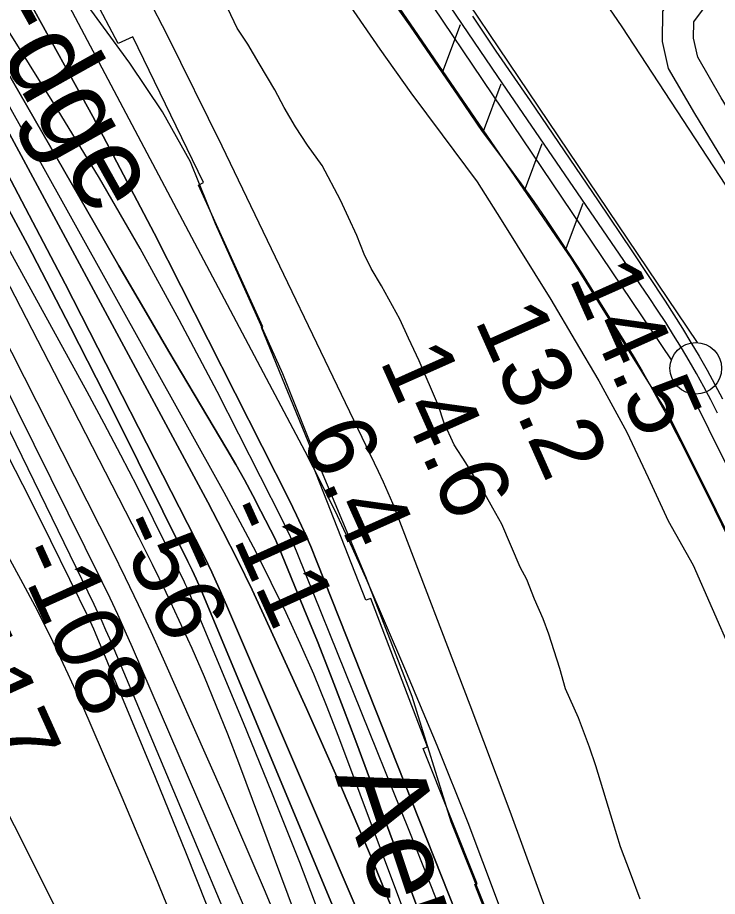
# Model space of a CAD drawing. Extents: x 3598634 to 3636690, y 517270 to 542944.
# Drawn here: x 3632359 to 3633038, y 529853 to 530705 of the extents above; entities that cross this region are included whole.
import ezdxf

# ---------------------------------------------------------------- set-up
doc = ezdxf.new("R2010")
doc.units = 0
for name, color, linetype in [('V-FLOD-BASE', 7, 'Continuous'), ('V-LEVE-TOET', 7, 'Continuous'), ('V-RIVR-EDGE', 7, 'Continuous'), ('V-RIVR-IDEN', 7, 'Continuous'), ('V-RIVR-RANG', 7, 'Continuous'), ('V-ROAD-CNTR', 7, 'Continuous'), ('V-RRAP-FSHR', 7, 'Continuous'), ('V-RRAP-RVMT', 7, 'Continuous'), ('V-SITE-VEGE', 7, 'Continuous'), ('V-SURV-LINE', 7, 'Continuous'), ('V-TOPO-DPTH', 7, 'Continuous'), ('V-TOPO-MAJR', 7, 'Continuous'), ('V-TOPO-MINR', 7, 'Continuous'), ('V-TOPO-WATR', 7, 'Continuous')]:
    doc.layers.add(name, color=color, linetype=linetype)

msp = doc.modelspace()

# ---------------------------------------------------------------- linework, layer by layer
at = {"layer": 'V-FLOD-BASE'}
msp.add_lwpolyline([(3633037.77, 530321.45), (3633031.11, 530334.28), (3633024.27, 530347.02), (3633017.26, 530359.66), (3633010.07, 530372.21), (3633002.7, 530384.65), (3632995.16, 530396.99), (3632987.46, 530409.22), (3632979.58, 530421.34), (3632971.53, 530433.35), (3632824.75, 530647.72), (3632686.55, 530851.57)], dxfattribs=at)
at = {"layer": 'V-LEVE-TOET'}
for points in [[(3632616.5, 531204.46), (3632687.21, 531083.65), (3632815.04, 530885.93), (3632945, 530696.03), (3633098.66, 530460.94), (3633162.16, 530348.48), (3633259.81, 530177.14), (3633278.32, 530140.46)], [(3632716.02, 530730.52), (3632739.72, 530696.68), (3632763.21, 530662.7), (3632786.51, 530628.59), (3632809.61, 530594.34), (3632822.38, 530577.58), (3632834.97, 530560.69), (3632847.37, 530543.65), (3632859.57, 530526.47), (3632871.58, 530509.15), (3632883.39, 530491.7), (3632895.01, 530474.12), (3632906.43, 530456.41), (3632917.64, 530438.57), (3632928.66, 530420.61), (3632937.9, 530406.13), (3632946.97, 530391.53), (3632955.87, 530376.83), (3632964.6, 530362.03), (3632973.15, 530347.13), (3632981.53, 530332.13), (3632989.73, 530317.03), (3632997.76, 530301.84), (3633005.6, 530286.55), (3633013.27, 530271.18), (3633020.76, 530255.71), (3633034.66, 530228.06), (3633048.39, 530200.32)]]:
    msp.add_lwpolyline(points, dxfattribs=at)
at = {"layer": 'V-RIVR-EDGE'}
msp.add_lwpolyline([(3633114.82, 528960.67), (3633105.72, 528999.29), (3633061.29, 529118.27), (3633043.06, 529182.04), (3633012.65, 529270.96), (3632990.76, 529339.03), (3632974.37, 529400.95), (3632946.95, 529466.58), (3632914.7, 529556.73), (3632884.31, 529655.46), (3632845.35, 529759.1), (3632809.43, 529850.49), (3632779.59, 529925.31), (3632741.9, 530046.73), (3632696.85, 530162.64), (3632652.38, 530269.37), (3632616.45, 530359.53), (3632551.25, 530504.91), (3632526.89, 530565.01), (3632500.05, 530613.49), (3632468.3, 530660.74), (3632424.34, 530720.9)], dxfattribs=at)
at = {"layer": 'V-ROAD-CNTR'}
for points in [[(3634036.43, 531498.45), (3633970.8, 531423.91), (3633643.81, 531059.7), (3633327.07, 530703.24), (3633177.6, 530526.83), (3633143.19, 530491.17), (3633123.38, 530475.44), (3633099.59, 530493.87), (3633059.96, 530539.06), (3633015.57, 530611.82), (3632990.28, 530655.38), (3632984.25, 530681.8), (3632984.77, 530711.14), (3633004.45, 530737.01), (3633044.72, 530786.03), (3633210.36, 530968.33), (3633421.2, 531201.88), (3633706.73, 531527.31), (3633846.38, 531683.71), (3633885.97, 531728.4)], [(3634013.91, 531518.28), (3633948.38, 531443.84), (3633621.44, 531079.68), (3633304.41, 530722.91), (3633155.34, 530546.96), (3633122.98, 530513.43), (3633123.15, 530513.57), (3633120.24, 530515.82), (3633084.23, 530556.89), (3633041.35, 530627.17), (3633018.52, 530666.51), (3633014.31, 530684.92), (3633014.59, 530700.79), (3633027.98, 530718.4), (3633067.43, 530766.41), (3633232.6, 530948.19), (3633443.61, 531181.94), (3633729.19, 531507.43), (3633868.8, 531663.77), (3633908.42, 531708.51)], [(3632800.24, 530706.14), (3632822.92, 530672.15), (3632856.17, 530624.01), (3632889.2, 530575.7), (3632922, 530527.25), (3632954.59, 530478.65), (3632986.95, 530429.9), (3632995.42, 530416.72), (3633003.72, 530403.43), (3633011.82, 530390.02), (3633019.75, 530376.51), (3633027.49, 530362.88), (3633035.04, 530349.15), (3633042.39, 530335.32)]]:
    msp.add_lwpolyline(points, dxfattribs=at)
at = {"layer": 'V-RRAP-FSHR'}
for p, q in [((3632771.46, 530652.47), (3632788.6, 530698.19)), ((3632811.07, 530594.75), (3632828.2, 530640.47)), ((3632850.67, 530537.03), (3632867.81, 530582.75)), ((3632890.28, 530479.31), (3632907.41, 530525.03))]:
    msp.add_line(p, q, dxfattribs=at)
for points in [[(3631867.72, 531998.63), (3632023.63, 531763.56), (3632220.63, 531474.18), (3632508.48, 531035.87), (3632747.48, 530687.42), (3632896.25, 530470.6), (3632990.28, 530319.86), (3633082.43, 530134.21), (3633181.56, 529920.92), (3633253.56, 529767.72), (3633340.06, 529551.58), (3633475.26, 529188.39), (3633573.44, 528920.75), (3633715.31, 528539.04), (3633828.87, 528244.06), (3633959.27, 527921.56), (3634079.19, 527643.87)], [(3632699.5, 530757.37), (3632747.48, 530687.42), (3632896.25, 530470.6), (3632899.27, 530465.77)]]:
    msp.add_lwpolyline(points, dxfattribs=at)
at = {"layer": 'V-RRAP-RVMT'}
for p, q in [((3632457.01, 530679.69), (3632386.5, 530813.57)), ((3632471.05, 530686.34), (3632457.01, 530679.69)), ((3632539.56, 530545.11), (3632471.05, 530686.34)), ((3632534.66, 530542.52), (3632539.56, 530545.11)), ((3632597, 530405.1), (3632534.66, 530542.52)), ((3632595.88, 530404.55), (3632597, 530405.1)), ((3632649.62, 530272.66), (3632595.88, 530404.55)), ((3632645.54, 530270.79), (3632649.62, 530272.66)), ((3632697.06, 530140.02), (3632645.54, 530270.79)), ((3632701.75, 530141.81), (3632697.06, 530140.02)), ((3632756.75, 529998), (3632701.75, 530141.81)), ((3632752.44, 529996.31), (3632756.75, 529998)), ((3632804.73, 529865.17), (3632752.44, 529996.31)), ((3632802.48, 529864.27), (3632804.73, 529865.17)), ((3632854.83, 529731.91), (3632802.48, 529864.27))]:
    msp.add_line(p, q, dxfattribs=at)
at = {"layer": 'V-SITE-VEGE'}
for p, q in [((3632678.85, 530720.23), (3632710.5, 530674.08)), ((3632572.25, 530694.53), (3632563.15, 530713.64)), ((3632582.47, 530678.94), (3632572.25, 530694.53)), ((3632593.43, 530660.29), (3632582.47, 530678.94)), ((3632710.5, 530674.08), (3632740.64, 530631.92)), ((3632608.61, 530634.88), (3632593.43, 530660.29)), ((3632617.93, 530617.8), (3632608.61, 530634.88)), ((3632740.64, 530631.92), (3632770.73, 530591.18)), ((3632628.9, 530598.87), (3632617.93, 530617.8)), ((3632640.25, 530581.16), (3632628.9, 530598.87)), ((3632770.73, 530591.18), (3632804.8, 530545.49)), ((3632654.47, 530561.38), (3632640.25, 530581.16)), ((3632672.41, 530527.99), (3632654.47, 530561.38)), ((3632804.8, 530545.49), (3632827.94, 530508.8)), ((3632680.24, 530511.13), (3632672.41, 530527.99)), ((3632688.09, 530493.74), (3632680.24, 530511.13)), ((3632827.94, 530508.8), (3632876.33, 530431.44)), ((3632695.29, 530475.38), (3632688.09, 530493.74)), ((3632702.09, 530461.72), (3632695.29, 530475.38)), ((3632712.08, 530444.79), (3632702.09, 530461.72)), ((3632729.71, 530412.6), (3632712.08, 530444.79)), ((3632876.33, 530431.44), (3632899.76, 530391.32)), ((3632738.26, 530394.14), (3632729.71, 530412.6)), ((3632748.51, 530372.11), (3632738.26, 530394.14)), ((3632899.76, 530391.32), (3632922.75, 530352.81)), ((3632767.26, 530328.4), (3632748.51, 530372.11)), ((3632922.75, 530352.81), (3632949.86, 530302.91)), ((3632772.51, 530312.54), (3632767.26, 530328.4)), ((3632782.35, 530290.77), (3632772.51, 530312.54)), ((3632949.86, 530302.91), (3632970.37, 530259.09)), ((3632793.7, 530273.06), (3632782.35, 530290.77)), ((3632803.51, 530257.32), (3632793.7, 530273.06)), ((3632812.08, 530243.31), (3632803.51, 530257.32)), ((3632970.37, 530259.09), (3632990.02, 530216.86)), ((3632819.83, 530229.27), (3632812.08, 530243.31)), ((3632828.57, 530213.78), (3632819.83, 530229.27)), ((3632990.02, 530216.86), (3633013.93, 530173.94)), ((3632846.6, 530171.92), (3632828.57, 530213.78)), ((3632852.81, 530160.13), (3632846.6, 530171.92)), ((3633013.93, 530173.94), (3633051.01, 530090.03)), ((3632860.3, 530141.11), (3632852.81, 530160.13)), ((3632868.73, 530121.85), (3632860.3, 530141.11)), ((3632874.09, 530107.21), (3632868.73, 530121.85)), ((3632879.35, 530090.96), (3632874.09, 530107.21)), ((3632884.77, 530073.9), (3632879.35, 530090.96)), ((3632890.39, 530054.16), (3632884.77, 530073.9)), ((3632902.95, 530026.14), (3632890.39, 530054.16)), ((3632913.64, 529997.67), (3632902.95, 530026.14)), ((3632919.62, 529979.42), (3632913.64, 529997.67)), ((3632936.52, 529924.23), (3632919.62, 529979.42)), ((3632943.71, 529901.04), (3632936.52, 529924.23)), ((3632953.52, 529875.37), (3632943.71, 529901.04)), ((3632962.64, 529850.21), (3632953.52, 529875.37))]:
    msp.add_line(p, q, dxfattribs=at)
at = {"layer": 'V-SURV-LINE'}
for points in [[(3632604.35, 531004.13), (3633017.91, 530389.8)], [(3632993.02, 530373.05), (3632579.45, 530987.39)], [(3633249.72, 529860.29), (3633012.05, 530340.28)]]:
    msp.add_lwpolyline(points, dxfattribs=at)
msp.add_circle((3633016.62, 530364.85), 25, dxfattribs=at)
at = {"layer": 'V-TOPO-DPTH'}
for points in [[(3632029.99, 531089.34), (3632281.75, 530643.93), (3632325.79, 530564.57), (3632368.99, 530484.76), (3632410.92, 530404.27), (3632452.01, 530323.35), (3632524.6, 530177.55), (3632528.68, 530169.15), (3632532.65, 530160.69), (3632536.44, 530152.15), (3632540.11, 530143.56), (3632790.11, 529542.32), (3632807.17, 529500.35), (3632823.77, 529458.21), (3632839.7, 529415.81), (3632855.17, 529373.23), (3632856.78, 529368.69), (3632870.85, 529328.17), (3632884.59, 529287.53), (3632897.82, 529246.72), (3632910.71, 529205.8)], [(3632910.71, 529205.8), (3632897.82, 529246.72), (3632884.59, 529287.53), (3632870.85, 529328.17), (3632856.78, 529368.69), (3632855.17, 529373.23), (3632839.7, 529415.81), (3632823.77, 529458.21), (3632807.17, 529500.35), (3632790.11, 529542.32), (3632540.11, 530143.56), (3632536.44, 530152.15), (3632532.65, 530160.69), (3632528.68, 530169.15), (3632524.6, 530177.55), (3632452.01, 530323.35), (3632410.92, 530404.27), (3632368.99, 530484.76), (3632325.79, 530564.57), (3632281.75, 530643.93), (3632029.99, 531089.34)], [(3632927.37, 529352.91), (3632687.1, 530003.24), (3632674.97, 530035.55), (3632662.62, 530067.78), (3632649.93, 530099.87), (3632637.01, 530131.88), (3632612.38, 530191.99), (3632610.77, 530195.72), (3632609, 530199.38), (3632595.31, 530226.31), (3632587.4, 530241.51), (3632579.29, 530256.6), (3632570.89, 530271.53), (3632562.3, 530286.35), (3632530.65, 530339.7), (3632506.17, 530381.16), (3632481.81, 530422.7), (3632457.62, 530464.33), (3632433.54, 530506.03), (3632175.09, 530955.78)], [(3632175.09, 530955.78), (3632433.54, 530506.03), (3632457.62, 530464.33), (3632481.81, 530422.7), (3632506.17, 530381.16), (3632530.65, 530339.7), (3632562.3, 530286.35), (3632570.89, 530271.53), (3632579.29, 530256.6), (3632587.4, 530241.51), (3632595.31, 530226.31), (3632609, 530199.38), (3632610.77, 530195.72), (3632612.38, 530191.99), (3632637.01, 530131.88), (3632649.93, 530099.87), (3632662.62, 530067.78), (3632674.97, 530035.55), (3632687.1, 530003.24), (3632927.37, 529352.91)], [(3633238.34, 528691.56), (3633052.91, 529295.13), (3633045.77, 529318.12), (3633038.54, 529341.08), (3633031.17, 529364), (3633023.72, 529386.89), (3632946.06, 529622.95), (3632910.84, 529727.43), (3632874.61, 529831.56), (3632836.87, 529935.16), (3632798.13, 530038.39), (3632727.29, 530223.07), (3632723.08, 530233.64), (3632718.71, 530244.14), (3632714.08, 530254.52), (3632709.27, 530264.83), (3632557.66, 530580.14), (3632504.28, 530688.05), (3632449.32, 530795.13)], [(3632223.25, 530785.16), (3632285.67, 530673.23), (3632346.22, 530560.27), (3632405.51, 530446.62), (3632532.03, 530199.06), (3632539.9, 530183.26), (3632547.55, 530167.36), (3632554.88, 530151.31), (3632561.99, 530135.16), (3632777.65, 529631.38), (3632800.87, 529576.02), (3632823.55, 529520.44), (3632845.42, 529464.54), (3632866.75, 529408.42), (3632904.99, 529305.54), (3632906.76, 529300.69), (3632908.48, 529295.82), (3632910.14, 529290.94), (3632911.76, 529286.04), (3632940.09, 529198.21)], [(3632940.09, 529198.21), (3632911.76, 529286.04), (3632910.14, 529290.94), (3632908.48, 529295.82), (3632906.76, 529300.69), (3632904.99, 529305.54), (3632866.75, 529408.42), (3632845.42, 529464.54), (3632823.55, 529520.44), (3632800.87, 529576.02), (3632777.65, 529631.38), (3632561.99, 530135.16), (3632554.88, 530151.31), (3632547.55, 530167.36), (3632539.9, 530183.26), (3632532.03, 530199.06), (3632405.51, 530446.62), (3632346.22, 530560.27), (3632285.67, 530673.23), (3632223.25, 530785.16)], [(3633031.07, 529178.9), (3633018.96, 529214.58), (3633006.89, 529250.27), (3633004.79, 529256.49), (3632993.73, 529289.06), (3632982.59, 529321.61), (3632971.33, 529354.12), (3632960, 529386.6), (3632948.41, 529418.98), (3632936.56, 529451.28), (3632924.34, 529483.43), (3632911.85, 529515.48), (3632649.82, 530176.74), (3632643.47, 530192.14), (3632636.85, 530207.42), (3632629.81, 530222.51), (3632622.49, 530237.47), (3632491.72, 530495.92), (3632432.33, 530608.92), (3632370.65, 530720.62)], [(3632370.65, 530720.62), (3632432.33, 530608.92), (3632491.72, 530495.92), (3632622.49, 530237.47), (3632629.81, 530222.51), (3632636.85, 530207.42), (3632643.47, 530192.14), (3632649.82, 530176.74), (3632911.85, 529515.48), (3632924.34, 529483.43), (3632936.56, 529451.28), (3632948.41, 529418.98), (3632960, 529386.6), (3632971.33, 529354.12), (3632982.59, 529321.61), (3632993.73, 529289.06), (3633004.79, 529256.49), (3633006.89, 529250.27), (3633018.96, 529214.58), (3633031.07, 529178.9)], [(3632288.13, 530709.93), (3632543.7, 530234.98), (3632558.45, 530206.91), (3632572.82, 530178.66), (3632586.64, 530150.13), (3632600.08, 530121.42), (3632639.44, 530035.17), (3632671.5, 529962.87), (3632702.53, 529890.14), (3632732.01, 529816.77), (3632760.45, 529742.97), (3632915.42, 529327.74), (3632920.2, 529314.66), (3632924.87, 529301.53), (3632929.36, 529288.34), (3632933.74, 529275.11), (3633045.19, 528930.3)], [(3633045.19, 528930.3), (3632933.74, 529275.11), (3632929.36, 529288.34), (3632924.87, 529301.53), (3632920.2, 529314.66), (3632915.42, 529327.74), (3632760.45, 529742.97), (3632732.01, 529816.77), (3632702.53, 529890.14), (3632671.5, 529962.87), (3632639.44, 530035.17), (3632600.08, 530121.42), (3632586.64, 530150.13), (3632572.82, 530178.66), (3632558.45, 530206.91), (3632543.7, 530234.98), (3632288.13, 530709.93)]]:
    msp.add_lwpolyline(points, dxfattribs=at)
at = {"layer": 'V-TOPO-MAJR'}
for points in [[(3633088.32, 528519.06), (3632871.43, 529225.64), (3632863.29, 529251.46), (3632854.89, 529277.19), (3632846.11, 529302.8), (3632837.07, 529328.32), (3632684.35, 529749.21), (3632658.97, 529817.65), (3632632.95, 529885.84), (3632605.96, 529953.66), (3632578.34, 530021.22), (3632524.77, 530149.65), (3632523.42, 530152.8), (3632522.03, 530155.93), (3632520.58, 530159.03), (3632519.09, 530162.12), (3632491.22, 530218.42), (3632475.57, 530249.53), (3632459.66, 530280.52), (3632443.36, 530311.3), (3632426.79, 530341.94), (3632014.01, 531094.04)], [(3632776.18, 529193.57), (3632768.02, 529218.85), (3632759.68, 529244.07), (3632751.06, 529269.2), (3632742.27, 529294.27), (3632608.03, 529670.59), (3632580.65, 529745.51), (3632552.5, 529820.12), (3632523.2, 529894.3), (3632493.13, 529968.17), (3632434.87, 530108.19), (3632433.32, 530111.82), (3632431.73, 530115.43), (3632430.08, 530119.01), (3632428.38, 530122.57), (3632391.8, 530197.61), (3632371.44, 530238.5), (3632350.6, 530279.14), (3632329.07, 530319.41), (3632307.06, 530359.44), (3631920.56, 531048.47)]]:
    msp.add_lwpolyline(points, dxfattribs=at)
at = {"layer": 'V-TOPO-MINR'}
for points in [[(3632910.71, 529205.8), (3632897.82, 529246.72), (3632884.59, 529287.53), (3632870.85, 529328.17), (3632856.78, 529368.69), (3632855.17, 529373.23), (3632839.7, 529415.81), (3632823.77, 529458.21), (3632807.17, 529500.35), (3632790.11, 529542.32), (3632540.11, 530143.56), (3632536.44, 530152.15), (3632532.65, 530160.69), (3632528.68, 530169.15), (3632524.6, 530177.55), (3632452.01, 530323.35), (3632410.92, 530404.27), (3632368.99, 530484.76), (3632325.79, 530564.57), (3632281.75, 530643.93), (3632029.99, 531089.34)], [(3631943.85, 531041.99), (3632141.84, 530699.97), (3632195.35, 530605.17), (3632247.47, 530509.64), (3632297.5, 530413), (3632346.14, 530315.61), (3632433.34, 530136.19), (3632437.27, 530127.93), (3632441.1, 530119.63), (3632444.81, 530111.27), (3632448.42, 530102.87), (3632761.27, 529358.31), (3632768.1, 529341.75), (3632774.8, 529325.15), (3632781.29, 529308.46), (3632787.65, 529291.71), (3632793.73, 529274.87), (3632799.61, 529257.96), (3632805.15, 529240.94), (3632810.48, 529223.85), (3632815.67, 529206.64), (3632823.36, 529180.86)], [(3632887.28, 529074.97), (3632833.89, 529244.79), (3632830.25, 529256.07), (3632826.49, 529267.31), (3632822.56, 529278.49), (3632818.5, 529289.63), (3632710.76, 529578.73), (3632674.75, 529672.76), (3632637.63, 529766.35), (3632598.85, 529859.26), (3632558.95, 529951.72), (3632500.92, 530082.98), (3632489, 530109.37), (3632476.8, 530135.63), (3632464.2, 530161.69), (3632451.32, 530187.63), (3632048.75, 530982.57)], [(3632927.37, 529352.91), (3632687.1, 530003.24), (3632674.97, 530035.55), (3632662.62, 530067.78), (3632649.93, 530099.87), (3632637.01, 530131.88), (3632612.38, 530191.99), (3632610.77, 530195.72), (3632609, 530199.38), (3632595.31, 530226.31), (3632587.4, 530241.51), (3632579.29, 530256.6), (3632570.89, 530271.53), (3632562.3, 530286.35), (3632530.65, 530339.7), (3632506.17, 530381.16), (3632481.81, 530422.7), (3632457.62, 530464.33), (3632433.54, 530506.03), (3632175.09, 530955.78)], [(3633049.67, 529194.84), (3633009.76, 529317.16), (3633007.71, 529323.4), (3633005.63, 529329.62), (3633003.52, 529335.84), (3633001.38, 529342.04), (3632851.87, 529772.46), (3632824.49, 529848.58), (3632796.02, 529924.27), (3632765.9, 529999.32), (3632734.69, 530073.95), (3632698.15, 530158.68), (3632684, 530190.44), (3632669.36, 530221.96), (3632653.96, 530253.12), (3632638.07, 530284.04), (3632282.33, 530956.28)], [(3633137.02, 528675.41), (3632944.74, 529269.64), (3632938.98, 529287.04), (3632933.07, 529304.38), (3632926.92, 529321.64), (3632920.62, 529338.84), (3632670.63, 530007.39), (3632658.77, 530037.91), (3632646.4, 530068.2), (3632633.25, 530098.16), (3632619.59, 530127.91), (3632605.26, 530157.35), (3632590.56, 530186.6), (3632575.3, 530215.56), (3632559.67, 530244.33), (3632231.17, 530835.19)], [(3633039.72, 529084.47), (3632984.84, 529250.08), (3632973.98, 529282.46), (3632962.96, 529314.78), (3632951.7, 529347.02), (3632940.29, 529379.2), (3632891.03, 529516.51), (3632854.3, 529617.09), (3632816.81, 529717.38), (3632778.18, 529817.24), (3632738.79, 529916.81), (3632631.17, 530184.39), (3632627.57, 530193.02), (3632623.82, 530201.57), (3632619.84, 530210.03), (3632615.72, 530218.41), (3632552.8, 530342.24), (3632516.19, 530411.98), (3632478.37, 530481.03), (3632438.73, 530549.05), (3632397.88, 530616.39), (3632260.12, 530836.83)], [(3633238.34, 528691.56), (3633052.91, 529295.13), (3633045.77, 529318.12), (3633038.54, 529341.08), (3633031.17, 529364), (3633023.72, 529386.89), (3632946.06, 529622.95), (3632910.84, 529727.43), (3632874.61, 529831.56), (3632836.87, 529935.16), (3632798.13, 530038.39), (3632727.29, 530223.07), (3632723.08, 530233.64), (3632718.71, 530244.14), (3632714.08, 530254.52), (3632709.27, 530264.83), (3632557.66, 530580.14), (3632504.28, 530688.05), (3632449.32, 530795.13)], [(3632940.09, 529198.21), (3632911.76, 529286.04), (3632910.14, 529290.94), (3632908.48, 529295.82), (3632906.76, 529300.69), (3632904.99, 529305.54), (3632866.75, 529408.42), (3632845.42, 529464.54), (3632823.55, 529520.44), (3632800.87, 529576.02), (3632777.65, 529631.38), (3632561.99, 530135.16), (3632554.88, 530151.31), (3632547.55, 530167.36), (3632539.9, 530183.26), (3632532.03, 530199.06), (3632405.51, 530446.62), (3632346.22, 530560.27), (3632285.67, 530673.23), (3632223.25, 530785.16)], [(3632140.45, 530755.68), (3632184.22, 530673.57), (3632226.62, 530590.72), (3632441.1, 530158.13), (3632448.78, 530142.32), (3632456.28, 530126.44), (3632463.54, 530110.43), (3632470.62, 530094.35), (3632677.64, 529613.68), (3632702.03, 529555.89), (3632725.83, 529497.86), (3632748.76, 529439.48), (3632771.12, 529380.87), (3632811.05, 529273.78), (3632812.96, 529268.52), (3632814.82, 529263.25), (3632816.6, 529257.94), (3632818.32, 529252.62), (3632843.58, 529172.3)], [(3632790.45, 529044), (3632735.55, 529214.02), (3632732.35, 529223.73), (3632729.1, 529233.43), (3632725.74, 529243.09), (3632722.33, 529252.73), (3632581.91, 529642.45), (3632553.28, 529719.69), (3632523.69, 529796.55), (3632492.7, 529872.85), (3632460.76, 529948.78), (3632422.57, 530037.26), (3632408.59, 530068.46), (3632394.05, 530099.4), (3632378.68, 530129.92), (3632362.74, 530160.17), (3632096.69, 530648.82), (3632060.37, 530713.47)], [(3632981.59, 528816.52), (3632849.47, 529236.96), (3632843.9, 529254.19), (3632838.16, 529271.37), (3632832.15, 529288.45), (3632825.96, 529305.47), (3632573.84, 529982.3), (3632563.12, 530010.27), (3632552.06, 530038.1), (3632540.48, 530065.71), (3632528.56, 530093.19), (3632516.15, 530120.45), (3632503.46, 530147.58), (3632490.32, 530174.49), (3632476.88, 530201.26), (3632406.29, 530339.1), (3632357.04, 530434.52), (3632307.38, 530529.74), (3632257.11, 530624.63), (3632206.44, 530719.31)], [(3633045.19, 528930.3), (3632933.74, 529275.11), (3632929.36, 529288.34), (3632924.87, 529301.53), (3632920.2, 529314.66), (3632915.42, 529327.74), (3632760.45, 529742.97), (3632732.01, 529816.77), (3632702.53, 529890.14), (3632671.5, 529962.87), (3632639.44, 530035.17), (3632600.08, 530121.42), (3632586.64, 530150.13), (3632572.82, 530178.66), (3632558.45, 530206.91), (3632543.7, 530234.98), (3632288.13, 530709.93)], [(3632693.84, 529184.32), (3632680.98, 529217.42), (3632667.29, 529250.19), (3632653.05, 529282.74), (3632484.78, 529654.64), (3632453.82, 529721.82), (3632422.24, 529788.71), (3632389.72, 529855.15), (3632356.59, 529921.29), (3632313.19, 530006.42), (3632300.99, 530029.6), (3632288.4, 530052.56), (3632275.22, 530075.18), (3632261.64, 530097.58), (3632112.44, 530336.64), (3632107.35, 530340.48), (3632102.34, 530342.03)]]:
    msp.add_lwpolyline(points, dxfattribs=at)
at = {"layer": 'V-TOPO-WATR'}
msp.add_lwpolyline([(3633031.07, 529178.9), (3633018.96, 529214.58), (3633006.89, 529250.27), (3633004.79, 529256.49), (3632993.73, 529289.06), (3632982.59, 529321.61), (3632971.33, 529354.12), (3632960, 529386.6), (3632948.41, 529418.98), (3632936.56, 529451.28), (3632924.34, 529483.43), (3632911.85, 529515.48), (3632649.82, 530176.74), (3632643.47, 530192.14), (3632636.85, 530207.42), (3632629.81, 530222.51), (3632622.49, 530237.47), (3632491.72, 530495.92), (3632432.33, 530608.92), (3632370.65, 530720.62)], dxfattribs=at)

# ---------------------------------------------------------------- texts
at = {"layer": 'V-RIVR-IDEN'}
for s, rotation, p in [('Water Edge', 299.22173, (3632146.72, 531019.93)), ('Aerial      Photo', 288.42908, (3632666.77, 529969.78))]:
    msp.add_text(s, height=83, rotation=rotation, dxfattribs=at).set_placement(p)
at = {"layer": 'V-RIVR-RANG'}
for s, rotation, p in [('14.5', 294.00833, (3632893.21, 530452.56)), ('13.2', 294.00833, (3632801.97, 530411.64)), ('14.6', 294.00833, (3632709.97, 530372.41)), ('6.4', 294.00833, (3632633, 530299.45)), ('-11', 294.29492, (3632555.76, 530226.47)), ('-56', 294.29492, (3632452.25, 530212.72)), ('-108', 294.29492, (3632354.93, 530185.26)), ('-117', 294.29492, (3632268.89, 530132.8))]:
    msp.add_text(s, height=67, rotation=rotation, dxfattribs=at).set_placement(p)

doc.saveas('drawing.dxf')
